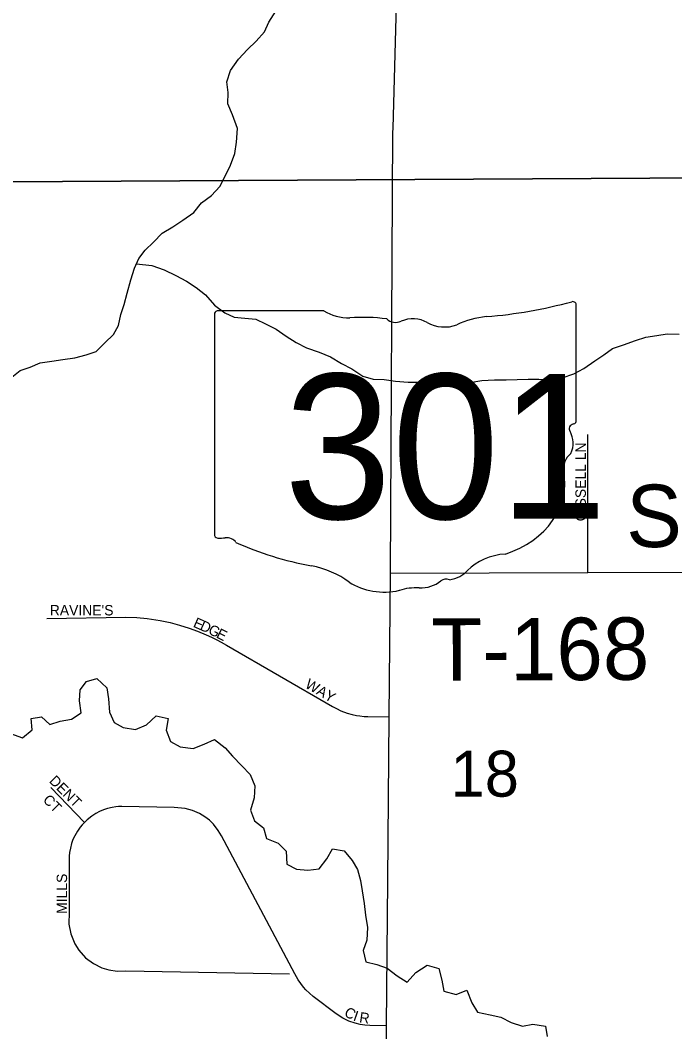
# Model space of a CAD drawing. Extents: x 1857828 to 2277390, y 930619 to 1324581.
# Drawn here: x 2071728 to 2074876, y 1200295 to 1205159 of the extents above; entities that cross this region are included whole.
import ezdxf

# ---------------------------------------------------------------- set-up
doc = ezdxf.new("R2010")
doc.units = 0
for name, color, linetype in [('GM_X_Minor_River', 7, 'Continuous'), ('GM_X_Section', 7, 'Continuous'), ('GM_X_Section_Text', 7, 'Continuous'), ('GM_X_State_Location', 7, 'Continuous'), ('GM_X_State_Route', 7, 'Continuous'), ('GM_X_State_Shield', 7, 'Continuous'), ('GM_X_Township_Road', 7, 'Continuous'), ('GM_X_Township_Road_Text', 7, 'Continuous'), ('GM_X_Township_Subdivision', 7, 'Continuous'), ('GM_X_Township_Subdivision_Text', 7, 'Continuous')]:
    doc.layers.add(name, color=color, linetype=linetype)

msp = doc.modelspace()

# ---------------------------------------------------------------- linework, layer by layer
at = {"layer": 'GM_X_Minor_River'}
for points in [[(2071680.4, 1203436.2), (2071728.3, 1203474.6), (2071776.3, 1203490.9), (2071824.3, 1203511.2), (2071880.4, 1203519.6), (2071932.5, 1203527.9), (2071990.6, 1203536.2), (2072044.7, 1203550.6), (2072092.7, 1203566.9), (2072134.6, 1203607.3), (2072176.5, 1203647.7), (2072200.4, 1203692), (2072212.1, 1203744.3), (2072227.9, 1203792.6), (2072241.7, 1203846.9), (2072259.4, 1203911.2), (2072277.2, 1203967.6), (2072299, 1204013.9), (2072328.9, 1204054.2), (2072368.8, 1204092.6), (2072410.7, 1204135), (2072462.7, 1204165.4), (2072510.6, 1204197.8), (2072562.6, 1204234.2), (2072600.4, 1204280.6), (2072648.4, 1204317), (2072688.3, 1204359.4), (2072714.1, 1204409.7), (2072739.9, 1204462.1), (2072759.7, 1204518.4), (2072767.4, 1204572.7), (2072773.1, 1204639), (2072748.7, 1204705.1), (2072726.4, 1204757.2), (2072728.2, 1204811.5), (2072721.9, 1204863.6), (2072739.7, 1204918), (2072777.5, 1204972.4), (2072821.4, 1205018.8), (2072863.3, 1205059.2), (2072903.2, 1205103.6), (2072923, 1205149.9), (2072956.8, 1205202.3)], [(2072287, 1203988.3), (2072361.3, 1203980.1), (2072419.6, 1203958.3), (2072475.8, 1203932.5), (2072528.1, 1203904.6), (2072574.4, 1203874.8), (2072618.6, 1203838.8), (2072663, 1203788.9), (2072711.3, 1203753), (2072757.5, 1203731.1), (2072807.6, 1203727.4), (2072861.8, 1203721.6), (2072908, 1203699.8), (2072958.3, 1203673.9), (2073006.5, 1203640.1), (2073054.8, 1203610.2), (2073105, 1203584.4), (2073165.3, 1203562.6), (2073219.5, 1203540.8), (2073273.8, 1203508.9), (2073322.1, 1203483.1), (2073376.4, 1203447.2), (2073424.6, 1203433.4), (2073478.7, 1203431.7), (2073532.9, 1203424), (2073593, 1203418.3), (2073645.1, 1203418.5), (2073695.3, 1203418.8), (2073769.4, 1203421.2), (2073827.6, 1203423.5), (2073889.7, 1203417.8), (2073947.8, 1203426.2), (2074008, 1203430.5), (2074064.1, 1203430.8), (2074118.2, 1203431.1), (2074170.3, 1203433.4), (2074222.5, 1203433.7), (2074276.6, 1203431.9), (2074334.7, 1203440.3), (2074390.8, 1203458.7), (2074438.7, 1203485), (2074490.7, 1203521.4), (2074534.6, 1203549.8), (2074576.6, 1203580.1), (2074628.6, 1203598.5), (2074686.7, 1203618.9), (2074736.7, 1203635.2), (2074788.8, 1203643.6), (2074838.9, 1203651.8), (2074897, 1203650.1)], [(2071680.6, 1201729), (2071738.9, 1201709.2), (2071784.8, 1201747.6), (2071780.5, 1201801.8), (2071830.6, 1201810.1), (2071870.9, 1201772.2), (2071920.9, 1201788.5), (2071975, 1201798.8), (2072021, 1201829.2), (2072012.7, 1201887.4), (2072016.4, 1201939.7), (2072046.3, 1201980), (2072096.4, 1201994.3), (2072144.7, 1201948.4), (2072153, 1201896.2), (2072157.3, 1201832), (2072179.6, 1201781.9), (2072223.8, 1201758), (2072282, 1201748.3), (2072336, 1201770.6), (2072381.9, 1201815.1), (2072440.1, 1201801.3), (2072430.4, 1201745), (2072450.7, 1201690.9), (2072496.9, 1201665.1), (2072559.1, 1201657.4), (2072613.1, 1201677.7), (2072663.1, 1201700.1), (2072713.5, 1201660.2), (2072749.7, 1201620.2), (2072794.1, 1201574.2), (2072834.4, 1201532.3), (2072856.7, 1201478.2), (2072853, 1201419.9), (2072835.2, 1201361.6), (2072855.5, 1201309.5), (2072897.8, 1201275.5), (2072912.1, 1201225.4), (2072968.3, 1201201.6), (2073006.6, 1201163.6), (2073010.9, 1201101.4), (2073057.1, 1201077.6), (2073111.3, 1201071.8), (2073165.4, 1201078.1), (2073203.2, 1201126.5), (2073229.1, 1201174.9), (2073285.2, 1201165.1), (2073323.6, 1201119.1), (2073349.8, 1201075.1), (2073364.1, 1201022.9), (2073372.4, 1200972.8), (2073382.7, 1200912.6), (2073389, 1200856.4), (2073397.3, 1200796.2), (2073395.6, 1200735.9), (2073377.8, 1200685.6), (2073390.1, 1200631.4), (2073442.3, 1200619.6), (2073492.5, 1200601.8), (2073540.8, 1200563.9), (2073589, 1200534.1), (2073630.9, 1200580.5), (2073684.9, 1200614.9), (2073741.1, 1200599.1), (2073755.4, 1200543), (2073765.7, 1200490.8), (2073823.9, 1200475.1), (2073875.9, 1200495.4), (2073900.3, 1200435.3), (2073926.5, 1200389.2), (2073988.7, 1200377.5), (2074038.9, 1200365.7), (2074089.2, 1200339.9), (2074143.4, 1200322.1), (2074193.5, 1200332.4), (2074253.7, 1200322.7), (2074261.9, 1200272.5)]]:
    msp.add_lwpolyline(points, dxfattribs=at)
at = {"layer": 'GM_X_Section'}
for points in [[(2070874.1, 1209998.9), (2076246.6, 1210012.2), (2076168.5, 1204407.7), (2070799.7, 1204378.1)], [(2076168.5, 1204407.7), (2076109.5, 1198829.7), (2070731.6, 1198809.7), (2070799.7, 1204378.1)]]:
    msp.add_lwpolyline(points, close=True, dxfattribs=at)
at = {"layer": 'GM_X_State_Route'}
for points in [[(2073521.3, 1204640), (2073592.7, 1207247.7), (2073594.6, 1207932.1)], [(2073508.4, 1202500.9), (2073520.7, 1204619.3), (2073521.3, 1204640)], [(2073430.4, 1194322.8), (2073439, 1194444.7), (2073460.7, 1196961.3), (2073489.6, 1200324), (2073495.7, 1201022.9), (2073502.4, 1201809), (2073508.4, 1202500.9)]]:
    msp.add_lwpolyline(points, dxfattribs=at)
at = {"layer": 'GM_X_State_Shield'}
for p, q in [((2073188.7, 1203762.2), (2072679.1, 1203762.2)), ((2074402.2, 1203235.6), (2074402.2, 1203788.4)), ((2072662, 1203744), (2072662, 1202687.4)), ((2074402, 1203235.8), (2074402.2, 1203235.6))]:
    msp.add_line(p, q, dxfattribs=at)
for centre, major_axis, start_param, end_param in [((2073782.3, 1205202.7), (1845.5, 0), 4.814394, 5.042369), ((2074382.9, 1203790.6), (19.4, 0), 6.141152, 7.989035), ((2072681.9, 1203746.2), (20.2, 0), 1.712693, 3.28349), ((2073310.1, 1203884.8), (195.5, 0), 4.042523, 4.731795), ((2073374.9, 1203169), (702, 0), 1.404758, 1.657858), ((2073534.3, 1203751.7), (56.4, 0), 3.836095, 5.185415), ((2073617.1, 1203629.6), (117.3, 0), 0.950623, 2.079405), ((2073768.5, 1203797.1), (141.1, 0), 4.081561, 5.145723), ((2074017.7, 1203439.4), (371.3, 0), 1.699011, 2.107814), ((2074397.7, 1203195), (30, 0), 1.883978, 3.671073), ((2074381.5, 1203233.5), (20.7, 0), 5.05454, 6.418171), ((2074207, 1203125.2), (180, 0), 5.934695, 6.695948), ((2074471.6, 1203004.3), (130.9, 0), 2.387724, 3.262537), ((2073885.7, 1202934), (461.6, 0), 5.101752, 6.440018), ((2072682.1, 1202685), (20.3, 0), 3.00124, 4.508301), ((2072685.2, 1202793.1), (155.2, 0), 4.665946, 4.897461), ((2072716.9, 1202626.4), (56, 0), 0.519207, 1.627899), ((2073423.5, 1203575.7), (1332.7, 0), 4.195997, 4.488961), ((2074080.3, 1202390.7), (252.8, 0), 1.647645, 2.488434), ((2073026.2, 1202212.7), (417, 0), 0.823519, 1.323587), ((2073760, 1202584.9), (149.1, 0), 4.937069, 5.64225), ((2073477.2, 1202621.2), (264.6, 0), 4.026481, 4.996735), ((2073649.4, 1202542), (141, 0), 4.691044, 5.507374), ((2073776.9, 1202439.7), (39.7, 0), 1.147584, 2.315152), ((2073630.1, 1202255.8), (217.4, 0), 1.495662, 1.94098)]:
    msp.add_ellipse(centre, major_axis=major_axis, ratio=0.8, start_param=start_param, end_param=end_param, dxfattribs=at)
at = {"layer": 'GM_X_Township_Road'}
msp.add_lwpolyline([(2073508.4, 1202500.9), (2074458.3, 1202503.2), (2082175, 1202521.8)], dxfattribs=at)
at = {"layer": 'GM_X_Township_Subdivision'}
for points in [[(2074458.3, 1202503.2), (2074458.3, 1203168.1)], [(2071856.4, 1202282.2), (2072236.3, 1202288.9), (2072289.3, 1202286.8), (2072338.7, 1202282.2), (2072400.4, 1202272.9), (2072448.4, 1202262.9), (2072493.5, 1202251.1), (2072541.3, 1202236.1), (2072580.1, 1202221.9), (2072622.7, 1202204.1), (2072648.1, 1202192.4), (2072672.9, 1202180), (2072694, 1202168.8), (2072720.2, 1202153.8), (2073230.3, 1201859.3), (2073248.7, 1201849.2), (2073270.1, 1201839.1), (2073300.6, 1201827.7), (2073324.7, 1201820.8), (2073344.7, 1201816.6), (2073361, 1201813.9), (2073381.5, 1201811.7), (2073399.4, 1201810.9), (2073502.4, 1201809)], [(2072036.8, 1201302.1), (2071874.9, 1201469.7)], [(2073489.6, 1200324), (2073409.6, 1200325.4), (2073385.6, 1200326.8), (2073362.5, 1200330.2), (2073338.1, 1200336), (2073308.8, 1200346.3), (2073278.8, 1200360.8), (2073248, 1200381.1), (2073136.9, 1200464.7), (2073101, 1200496.4), (2073090.1, 1200509.9), (2073063.9, 1200545.2), (2073048.5, 1200573.5), (2072695.3, 1201237.8), (2072680.7, 1201262.8), (2072657.2, 1201292.9), (2072637.6, 1201312.2), (2072616, 1201329.1), (2072589.5, 1201345.3), (2072555.8, 1201360.1), (2072520.9, 1201369.6), (2072468.2, 1201374.3), (2072217.2, 1201378.7), (2072200.9, 1201378.2), (2072187.9, 1201377), (2072169.7, 1201374.2), (2072148.2, 1201369.1), (2072129, 1201362.7), (2072110, 1201354.7), (2072091, 1201344.7), (2072072.2, 1201332.6), (2072050.4, 1201315.2), (2072036.8, 1201302.1), (2072025.6, 1201290.2), (2072016, 1201278.6), (2072002.9, 1201260.1), (2071990.4, 1201238.2), (2071981.8, 1201219.5), (2071974.9, 1201200.2), (2071969.1, 1201178.4), (2071965.5, 1201157.9), (2071963.7, 1201139), (2071963.3, 1201120.4), (2071963.3, 1200870.4), (2071962.1, 1200813.3), (2071971, 1200766.4), (2071990.3, 1200719), (2072009.9, 1200687.9), (2072042.5, 1200651.7), (2072080.8, 1200623), (2072120.4, 1200603.4), (2072154.2, 1200592.9), (2072194.4, 1200586.9), (2072236.3, 1200587.7), (2073023.5, 1200573.9)]]:
    msp.add_lwpolyline(points, dxfattribs=at)

# ---------------------------------------------------------------- texts
at = {"layer": 'GM_X_Section_Text'}
msp.add_text('18', height=221, rotation=0, dxfattribs=at).set_placement((2073797.5, 1201425.9))
at = {"layer": 'GM_X_State_Location'}
for s in ['s', 'r']:
    msp.add_text(s, height=1, dxfattribs=at).set_placement((2073512.5, 1203145.4))
msp.add_text('301', height=1, rotation=0, dxfattribs=at).set_placement((2073159.5, 1203072.7))
at = {"layer": 'GM_X_State_Shield'}
msp.add_text('301', height=696.1, dxfattribs=at).set_placement((2072996.6, 1202761.9))
at = {"layer": 'GM_X_Township_Road_Text'}
for s, rotation, p in [('SLIFE', 0, (2074642.3, 1202626)), ('T-168', 0.2893, (2073705.5, 1201982.9))]:
    msp.add_text(s, height=300, rotation=rotation, dxfattribs=at).set_placement(p)
at = {"layer": 'GM_X_Township_Subdivision_Text'}
for s, rotation, p in [('CISSELL LN', 90, (2074448.1, 1202750)), ("RAVINE'S", 0, (2071870.3, 1202297.4)), ('E', 336.2955, (2072556, 1202243.8)), ('D', 335.86, (2072588.2, 1202229.7)), ('G', 333.9042, (2072627.9, 1202211.9)), ('E', 333.435, (2072667.3, 1202192.6)), ('WAY', 329.6172, (2073093.9, 1201952.9)), ('DENT', 314.9958, (2071863.8, 1201498.2)), ('CT', 314.9909, (2071833.7, 1201406.6)), ('MILLS', 90, (2071953.3, 1200862.4)), ('C', 329.6527, (2073281.7, 1200375.1)), ('I', 341.3206, (2073325.9, 1200350.5)), ('R', 351.7846, (2073356.5, 1200341.1))]:
    msp.add_text(s, height=50, rotation=rotation, dxfattribs=at).set_placement(p)

doc.saveas('drawing.dxf')
